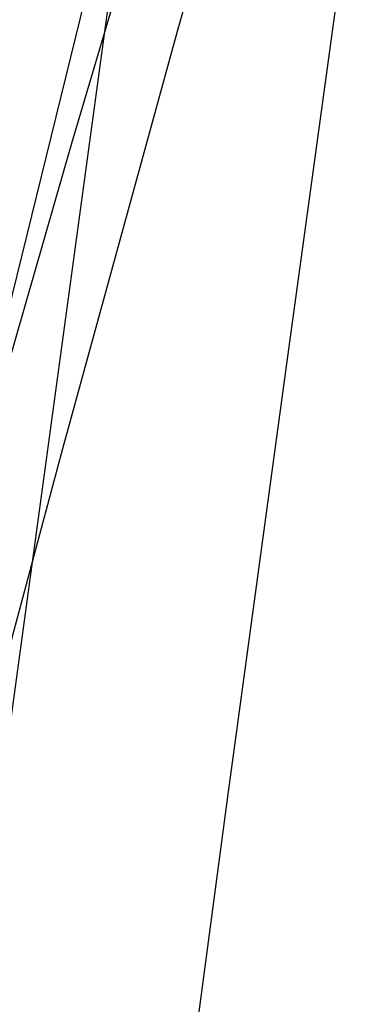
# Model space of a CAD drawing. Header units: metres. Extents: x 209848 to 209928, y 1182430 to 1182563.
# Tile 795 of 1056: x 209853.4165 to 209853.4892, y 1182491.3864 to 1182491.6045. Entities that reach past the tile are written whole.
import ezdxf

# ---------------------------------------------------------------- set-up
doc = ezdxf.new("R2010")
doc.units = ezdxf.units.M
doc.header["$MEASUREMENT"] = 0
doc.linetypes.add('DGN Style 2', pattern=[15.036391, 9.021834, -6.014556])
doc.layers.get('0').update_dxf_attribs({"color": 254})

# ---------------------------------------------------------------- blocks, each defined once
blk = doc.blocks.new('*U4')
at = {"color": 3, "linetype": 'Continuous'}
for p, q in [((2.11036, -7.39232), (2.08322, -7.48396)), ((2.08322, -7.48396), (2.05672, -7.57596))]:
    blk.add_line(p, q, dxfattribs=at)
blk = doc.blocks.new('*U5')
at = {"color": 3, "linetype": 'Continuous'}
for p, q in [((2.13248, -7.36694), (2.10659, -7.45918)), ((2.10659, -7.45918), (2.08121, -7.55159)), ((2.08121, -7.55159), (2.05637, -7.64414))]:
    blk.add_line(p, q, dxfattribs=at)
blk = doc.blocks.new('*U6')
at = {"color": 3, "linetype": 'Continuous'}
blk.add_line((2.08841, -7.44277), (2.06643, -7.53204), dxfattribs=at)
blk = doc.blocks.new('*U9')
at = {"color": 40, "linetype": 'Continuous'}
for p, q in [((2.14449, -7.43313), (2.131, -7.53114)), ((2.131, -7.53114), (2.11768, -7.62918)), ((2.11768, -7.62918), (2.10454, -7.72742))]:
    blk.add_line(p, q, dxfattribs=at)
blk = doc.blocks.new('ATTEMP')
at = {"color": 5, "linetype": 'Continuous', "flags": 128}
blk.add_lwpolyline([(-6.79249, -11.02388), (-6.77447, -10.78245), (-6.75549, -10.54114), (-6.73553, -10.29995), (-6.71457, -10.0589), (-6.69261, -9.81797), (-6.66962, -9.57716), (-6.64559, -9.33649), (-6.62051, -9.09594), (-6.59437, -8.85552), (-6.56716, -8.61522), (-6.53886, -8.37506), (-6.50947, -8.13502), (-6.47898, -7.89511), (-6.44737, -7.65532), (-6.41465, -7.41567)], dxfattribs=at)
at = {"color": 3, "linetype": 'Continuous'}
for name in ['*U9', '*U6', '*U4', '*U5']:
    blk.add_blockref(name, (-8.51117, 0), dxfattribs=at)

msp = doc.modelspace()

# ---------------------------------------------------------------- block references
at = {"color": 1, "linetype": 'DGN Style 2'}
msp.add_blockref('ATTEMP', (209859.85591, 1182499.06107), dxfattribs=at)

doc.saveas('drawing.dxf')
